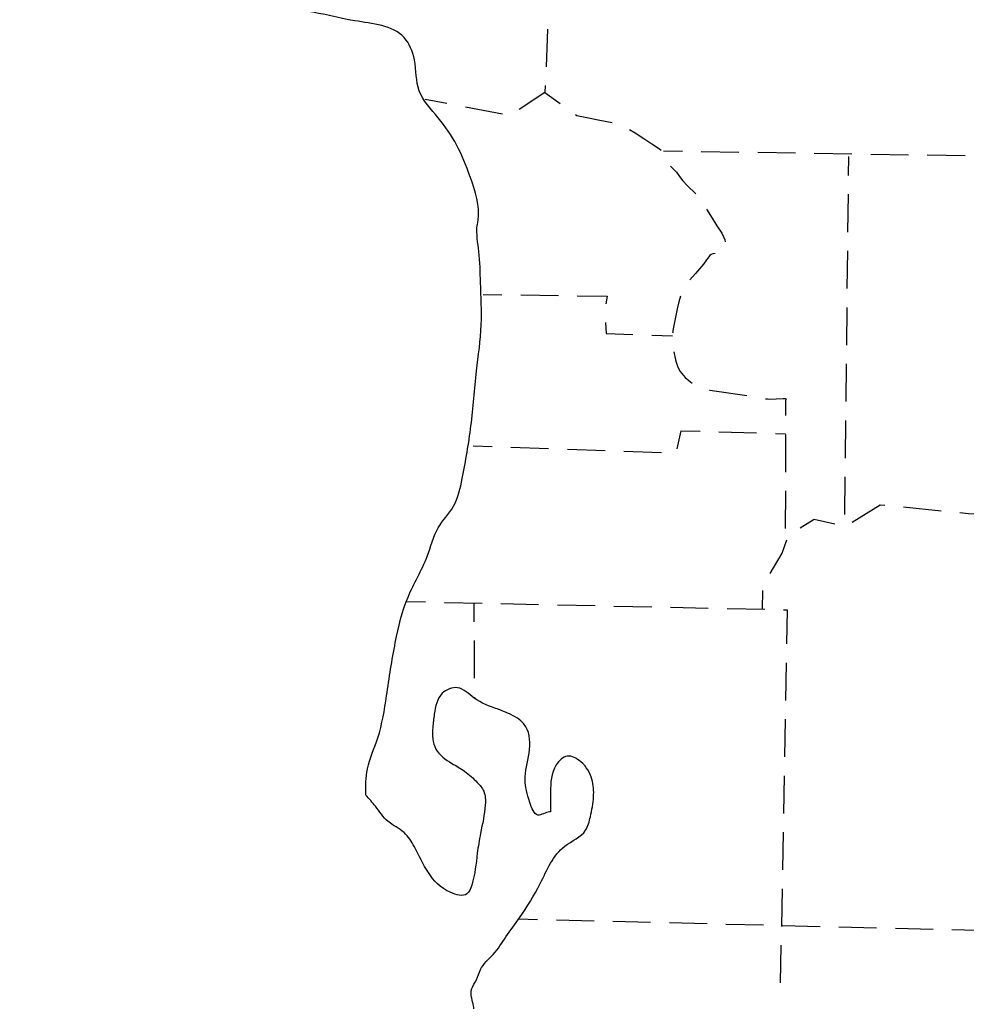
# Model space of a CAD drawing. Extents: x 2480962 to 2688785, y 277103 to 599240.
# Drawn here: x 2615505 to 2621786, y 335924 to 342439 of the extents above; entities that cross this region are included whole.
import ezdxf

# ---------------------------------------------------------------- set-up
doc = ezdxf.new("R2010")
doc.units = 0
doc.layers.add('Hard_Surfaced_Road', color=7, linetype='Continuous')

msp = doc.modelspace()

# ---------------------------------------------------------------- linework, layer by layer
at = {"layer": 'Hard_Surfaced_Road'}
for points in [[(2619007.946, 342376.673), (2618997.531, 342126.89)], [(2618992.324, 342001.999), (2618990.411, 341956.123), (2618820.009, 341843.813)], [(2618339.764, 341882.521), (2618196.011, 341909.868)], [(2618990.411, 341956.123), (2619091.612, 341882.752)], [(2618708.157, 341812.439), (2618462.562, 341859.16)], [(2619192.814, 341809.381), (2619201.679, 341802.954), (2619278.194, 341786.796), (2619354.848, 341771.264), (2619436.048, 341755.922)], [(2619551.3, 341709.923), (2619587.586, 341687.314), (2619645.341, 341649.785), (2619698.402, 341615.823), (2619750.974, 341581.123), (2619760.106, 341572.802), (2619760.12, 341572.781)], [(2619777.028, 341568.297), (2619902.013, 341566.346)], [(2620026.998, 341564.395), (2620276.968, 341560.494)], [(2620401.953, 341558.543), (2620651.923, 341554.642)], [(2620776.908, 341552.691), (2621026.878, 341548.79)], [(2621003.629, 341529.771), (2621002.237, 341404.779)], [(2621151.863, 341546.839), (2621401.833, 341542.938)], [(2621526.818, 341540.988), (2621776.788, 341537.087)], [(2619823.106, 341467.265), (2619830.567, 341459.965), (2619861.89, 341427.954), (2619883.19, 341399.046), (2619904.143, 341369.855), (2619932.749, 341338.996), (2619991.656, 341283.608)], [(2621000.845, 341279.787), (2620998.061, 341029.803)], [(2620062.629, 341181.018), (2620099.566, 341121.616), (2620131.258, 341071.441), (2620162.946, 341021.264), (2620177.403, 340993.597), (2620183.119, 340978.307), (2620186.63, 340964.941)], [(2620120.385, 340887.366), (2620104.829, 340885.362), (2620093.131, 340881.007), (2620083.721, 340873.377), (2620062.439, 340844.453), (2620041.467, 340815.278), (2619988.253, 340754.846), (2619950.888, 340711.331)], [(2620996.669, 340904.811), (2620993.885, 340654.827)], [(2618579.331, 340615.29), (2618704.319, 340613.577)], [(2618829.307, 340611.864), (2619079.284, 340608.438)], [(2619204.272, 340606.725), (2619402.383, 340604.01), (2619394.688, 340552.713)], [(2619889.922, 340603.258), (2619878.111, 340565.488), (2619867.172, 340519.503), (2619853.091, 340453.644), (2619840.757, 340387.461), (2619839.019, 340375.628), (2619837.555, 340363.755), (2619837.103, 340359.212)], [(2620992.493, 340529.835), (2620989.709, 340279.851)], [(2619391.71, 340428.512), (2619397.095, 340355.771), (2619574.039, 340349.375)], [(2619698.957, 340344.86), (2619835.475, 340339.926)], [(2619846.239, 340235.13), (2619856.602, 340181.475), (2619860.172, 340165.273), (2619871.677, 340133.813), (2619888.157, 340104.27), (2619919.982, 340065.278), (2619955.382, 340035.154), (2619967.825, 340027.473)], [(2620988.317, 340154.859), (2620985.533, 339904.875)], [(2620082.828, 339980.954), (2620083.715, 339980.771), (2620176.149, 339967.592), (2620268.574, 339954.363), (2620330.069, 339944.024)], [(2620453.381, 339923.553), (2620458.715, 339922.672), (2620467.395, 339921.771), (2620477.508, 339921.458), (2620570.558, 339925.84), (2620576.883, 339925.606), (2620585.469, 339924.39), (2620590.997, 339920.12), (2620585.475, 339912.109), (2620585.385, 339811.229)], [(2620984.141, 339779.883), (2620981.357, 339529.899)], [(2619867.588, 339590.138), (2619893.574, 339711.405), (2620019.497, 339707.626)], [(2620144.441, 339703.876), (2620394.328, 339696.376)], [(2620519.272, 339692.626), (2620585.475, 339690.639)], [(2620585.273, 339686.229), (2620585.05, 339436.229)], [(2618514.938, 339610.77), (2618639.861, 339606.388)], [(2618764.784, 339602.006), (2619014.63, 339593.241)], [(2619139.553, 339588.858), (2619389.399, 339580.093)], [(2619514.322, 339575.711), (2619764.168, 339566.946)], [(2620979.965, 339404.907), (2620977.181, 339154.923)], [(2620584.939, 339311.229), (2620584.716, 339061.229)], [(2621028.112, 339103.49), (2621213.996, 339220.208), (2621244.357, 339217.199)], [(2621368.748, 339204.872), (2621617.529, 339180.218)], [(2620682.762, 339067.103), (2620775.616, 339125.137), (2620912.336, 339092.756)], [(2621741.92, 339167.891), (2621800.264, 339162.109), (2621991.58, 339157.556)], [(2620483.793, 338763.766), (2620564.349, 338898.025), (2620595.042, 338986.268)], [(2620433.089, 338526.627), (2620436.6, 338651.578)], [(2618073.511, 338577.451), (2618198.482, 338574.755)], [(2618323.453, 338572.059), (2618573.395, 338566.666)], [(2618518.34, 338567.853), (2618519.034, 338442.855)], [(2618698.366, 338563.97), (2618948.308, 338558.577)], [(2619073.279, 338555.881), (2619323.221, 338550.488)], [(2619448.192, 338547.792), (2619698.134, 338542.399)], [(2619823.105, 338539.703), (2620073.047, 338534.31)], [(2620198.018, 338531.613), (2620447.96, 338526.22)], [(2620572.931, 338523.524), (2620596.039, 338523.025), (2620591.966, 338296.175)], [(2618519.728, 338317.857), (2618521.116, 338067.861)], [(2620589.722, 338171.195), (2620585.234, 337921.235)], [(2618521.81, 337942.863), (2618521.848, 337936.051)], [(2620582.99, 337796.255), (2620578.502, 337546.295)], [(2620576.258, 337421.315), (2620571.77, 337171.355)], [(2620569.526, 337046.375), (2620565.038, 336796.415)], [(2620562.794, 336671.435), (2620558.306, 336421.475)], [(2618815.944, 336471.321), (2618940.906, 336468.241)], [(2619065.868, 336465.161), (2619315.792, 336459.001)], [(2619440.754, 336455.921), (2619690.678, 336449.761)], [(2619815.64, 336446.681), (2620065.564, 336440.521)], [(2620190.526, 336437.441), (2620440.45, 336431.281)], [(2620565.412, 336428.201), (2620815.336, 336422.041)], [(2620940.298, 336418.961), (2621190.222, 336412.8)], [(2621315.184, 336409.72), (2621565.108, 336403.56)], [(2621690.07, 336400.48), (2621939.994, 336394.319)], [(2620556.062, 336296.495), (2620551.574, 336046.535)]]:
    msp.add_lwpolyline(points, dxfattribs=at)
for points in [[(2617802.025, 337292.391), (2617812.588, 337466.687), (2617881.25, 337672.673), (2617939.349, 337952.602), (2617997.448, 338306.475), (2618081.955, 338607.532), (2618208.715, 338876.898), (2618282.659, 339067.039), (2618383.011, 339209.644), (2618441.109, 339394.503), (2618499.208, 339743.095), (2618536.18, 340107.532), (2618567.876, 340413.87), (2618562.594, 340693.799), (2618552.031, 340899.785), (2618541.468, 341074.081), (2618546.749, 341105.771), (2618493.932, 341396.264), (2618404.144, 341607.531), (2618282.665, 341787.109), (2618155.904, 341966.686), (2618124.214, 342172.672), (2618055.552, 342320.559), (2617728.087, 342431.475), (2617405.904, 342494.855), (2617215.764, 342558.235), (2617173.51, 342743.095), (2617067.876, 342880.418), (2616935.834, 343075.841), (2616724.566, 343545.911), (2616571.397, 343762.461), (2616339.003, 343952.601), (2616201.679, 344216.686), (2616122.454, 344396.263), (2615953.44, 344586.404), (2615821.397, 344665.629), (2615509.778, 344824.08), (2615530.905, 344934.996)], [(2619027.377, 337181.476), (2619022.095, 337181.476), (2618942.87, 337160.349), (2618890.053, 337244.856), (2618858.363, 337392.743), (2618884.771, 337572.321), (2618863.645, 337746.616), (2618678.785, 337862.814), (2618520.335, 337936.757), (2618409.419, 338005.419), (2618309.067, 337968.447), (2618256.25, 337831.123), (2618245.687, 337741.335), (2618266.814, 337598.729), (2618372.447, 337503.659), (2618456.955, 337450.842), (2618541.462, 337376.898), (2618583.715, 337318.8), (2618594.278, 337229.011), (2618562.588, 337038.87), (2618541.462, 336906.828), (2618504.49, 336695.56), (2618472.8, 336637.462), (2618361.884, 336648.025), (2618124.208, 336949.081), (2618055.546, 337044.152), (2617949.912, 337118.095), (2617865.405, 337218.447), (2617802.025, 337292.391)], [(2620184.067, 331551.195), (2620088.997, 331498.378), (2620062.588, 331577.603), (2619962.236, 331778.307), (2619898.856, 331899.786), (2619835.475, 332010.702), (2619803.785, 332158.589), (2619761.532, 332449.082), (2619766.813, 332697.321), (2619708.715, 333067.04), (2619629.49, 333241.335), (2619539.701, 333405.068), (2619418.222, 333605.772), (2619338.997, 333758.941), (2619296.743, 333885.701), (2619228.081, 334065.279), (2619159.419, 334244.856), (2619016.814, 334477.251), (2618995.687, 334535.349), (2618874.208, 334931.476), (2618847.8, 334994.856), (2618805.546, 335100.49), (2618789.701, 335216.687), (2618752.729, 335417.391), (2618694.631, 335507.18), (2618604.842, 335612.814), (2618525.616, 335681.476), (2618462.236, 335734.293), (2618515.053, 335845.208), (2618504.49, 335945.56), (2618504.49, 336008.941), (2618536.18, 336067.039), (2618562.588, 336135.701), (2618647.095, 336236.053), (2618731.602, 336352.25), (2618821.391, 336479.011), (2618958.715, 336706.124), (2619122.447, 336954.363), (2619259.771, 337059.997), (2619291.461, 337149.785), (2619312.588, 337281.828), (2619302.025, 337398.025), (2619228.081, 337514.222), (2619138.292, 337551.194), (2619064.349, 337493.095), (2619027.377, 337313.518), (2619027.377, 337181.476)]]:
    msp.add_spline(points, degree=3, dxfattribs=at)

doc.saveas('drawing.dxf')
